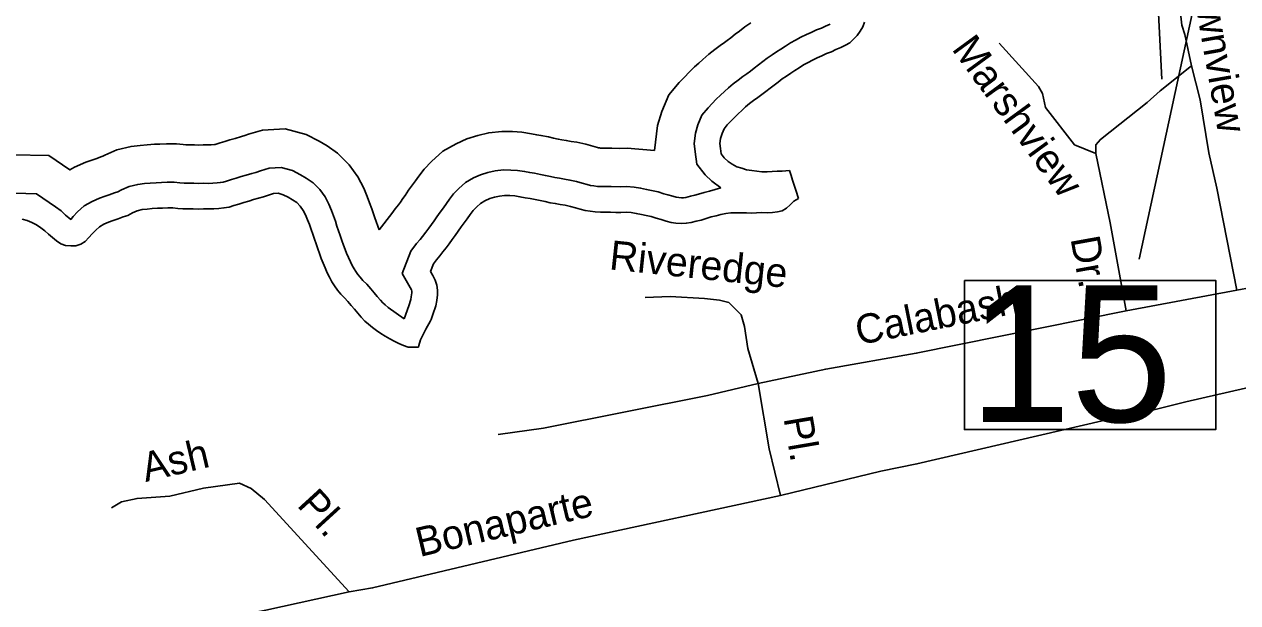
# Model space of a CAD drawing. Extents: x 2104537 to 2336408, y 34176 to 229611.
# Drawn here: x 2133644 to 2136753, y 48966 to 50450 of the extents above; entities that cross this region are included whole.
import ezdxf

# ---------------------------------------------------------------- set-up
doc = ezdxf.new("R2010")
doc.units = 0
for name, color, linetype in [('Exist Hydrographic Buffer Line', 7, 'Continuous'), ('Exist Hydrographic River Shore', 7, 'Continuous'), ('Exist Road Non-System Type 51', 7, 'Continuous'), ('Exist Road Non-System Type 51 Label', 7, 'Continuous'), ('Exist Road Primary NC Structure Standard Bridge Number Label', 7, 'Continuous')]:
    doc.layers.add(name, color=color, linetype=linetype)

msp = doc.modelspace()

# ---------------------------------------------------------------- linework, layer by layer
at = {"layer": 'Exist Hydrographic Buffer Line'}
for points in [[(2135506, 50453.3), (2135490.6, 50443.1), (2135476.3, 50432), (2135465.7, 50424), (2135454.3, 50415.2), (2135445, 50408), (2135438, 50402.8), (2135427.4, 50395.4), (2135413.1, 50384.7), (2135398.2, 50373.2), (2135382.7, 50359.7), (2135372, 50349.8), (2135361.2, 50340.1), (2135347.7, 50327.1), (2135335.3, 50314.4), (2135322, 50300.2), (2135295.6, 50268.4), (2135277.3, 50225.6), (2135266.8, 50190), (2135259.1, 50125.7)], [(2135709.1, 50450.2), (2135696.6, 50444.4), (2135686.7, 50440), (2135673.7, 50435), (2135660.2, 50428.6), (2135648.2, 50423.2), (2135634, 50416.4), (2135620.5, 50409), (2135607.6, 50401.8), (2135594.1, 50393.5), (2135582.8, 50385.9), (2135571.8, 50378.9), (2135560.5, 50371.3), (2135547.9, 50363), (2135536, 50353.8), (2135525.4, 50345.8), (2135514.6, 50337.4), (2135504.7, 50329.8), (2135495.5, 50322.9), (2135484.9, 50315.5), (2135472.8, 50306.4), (2135460.6, 50297), (2135448.4, 50286.4), (2135438.3, 50277.1), (2135428.2, 50268), (2135417.2, 50257.4), (2135406.6, 50246.5), (2135395.9, 50235), (2135380.5, 50216.5), (2135370, 50192.1), (2135363.5, 50170.1), (2135360.4, 50143.9), (2135362.7, 50122.8), (2135367.4, 50090.9), (2135388.4, 50063.6), (2135405.4, 50047.2), (2135429.2, 50030.6)], [(2134553, 49922.7), (2134542.2, 49953), (2134538.5, 49963.8), (2134534.5, 49976), (2134528.8, 49992.2), (2134522.8, 50007.9), (2134514.4, 50029), (2134499.1, 50058.5), (2134476.8, 50089.5), (2134447, 50119.4), (2134419.9, 50137.7), (2134399.6, 50150.2), (2134366.6, 50166.6), (2134312.4, 50181.6), (2134254.6, 50178.2), (2134218.2, 50167.8), (2134208.8, 50164.3), (2134200.6, 50162.3), (2134184, 50157.1), (2134170.8, 50153.2), (2134158.3, 50149.2), (2134145.7, 50145.5), (2134133.2, 50141.4), (2134131.5, 50141), (2134131.5, 50141), (2134122.7, 50140.7), (2134113.6, 50140.2), (2134102.5, 50140.4), (2134089.4, 50140), (2134080.1, 50140.2), (2134067, 50140.4), (2134057.9, 50140.6), (2134050.9, 50141.1), (2134033.8, 50142.7), (2134008.7, 50143.2), (2133991.5, 50142.2), (2133978.1, 50141.8), (2133958.8, 50140.8), (2133941, 50138.9), (2133917.7, 50136.3), (2133881.2, 50127.4), (2133850.2, 50113.9), (2133845, 50111.1), (2133843, 50110.5), (2133827.5, 50104.7), (2133819.8, 50101.8), (2133801.5, 50096.3), (2133773, 50083.1), (2133760.5, 50076.1), (2133707.4, 50112.9)], [(2135259.1, 50125.7), (2135189, 50132.3), (2135169.7, 50131.3), (2135149.6, 50131.7), (2135136.5, 50131.9), (2135123.4, 50132.2), (2135120.4, 50132.2), (2135117.7, 50132.6), (2135115.2, 50133), (2135112.8, 50133.7), (2135100.4, 50137.2), (2135082.9, 50142), (2135059.7, 50147.1), (2135045, 50149.3), (2135032.5, 50151.8), (2135021.3, 50153.4), (2135012.3, 50155.4), (2135000, 50157.9), (2134986.9, 50160.8), (2134967.8, 50164.5), (2134957, 50166.1), (2134943.6, 50169.1), (2134918.6, 50172.7), (2134895.3, 50174.3), (2134867.9, 50174.8), (2134834.2, 50171.3), (2134806.2, 50164.7), (2134778.2, 50156.2), (2134750.6, 50143.4), (2134716.3, 50124.7), (2134687.7, 50098.1), (2134668.8, 50078), (2134655.3, 50060.1), (2134646.5, 50048.5), (2134638.8, 50037.8), (2134628.7, 50024.3), (2134619.7, 50010.6), (2134614.2, 50002.7), (2134607.8, 49993.7), (2134602.9, 49987), (2134594.5, 49976.7), (2134585.8, 49964.7), (2134553, 49922.7)], [(2133707.4, 50112.9), (2133612.4, 50114.8)], [(2134617.3, 49694), (2134576.4, 49723.7), (2134568.5, 49730.3), (2134562.4, 49735.7), (2134556.5, 49742.2), (2134548.6, 49751.3), (2134540.7, 49760.8), (2134532, 49771.3), (2134521.4, 49783.5), (2134511.9, 49793), (2134504.9, 49800.8), (2134499.1, 49807.7), (2134493.6, 49815.7), (2134488.9, 49822.7), (2134484.5, 49831.3), (2134479.7, 49840.6), (2134475.2, 49851.2), (2134470, 49863), (2134466.3, 49872.2), (2134462.4, 49883.4), (2134458.1, 49895.6), (2134453.7, 49908.2), (2134449.3, 49920.4), (2134445.2, 49932.2), (2134441.2, 49944.4), (2134436.4, 49958.4), (2134431.1, 49972.1), (2134424.8, 49988.1), (2134415.1, 50006.8), (2134401.5, 50025.6), (2134384, 50043.2), (2134366.5, 50055), (2134351.8, 50064), (2134331.2, 50074.3), (2134301.9, 50082.4), (2134271.3, 50080.6), (2134249, 50074.2), (2134237.7, 50070), (2134226.9, 50067.4), (2134212.5, 50062.9), (2134199.7, 50059.1), (2134187.2, 50055.1), (2134174.6, 50051.4), (2134162.1, 50047.4), (2134153.7, 50044.9), (2134146.3, 50043.6), (2134138.3, 50042.7), (2134126.9, 50042.3), (2134115.4, 50041.7), (2134103.1, 50041.9), (2134090, 50041.5), (2134078.2, 50041.8), (2134065, 50042), (2134053.6, 50042.2), (2134042.9, 50043), (2134028.2, 50044.4), (2134010.5, 50044.7), (2133995.7, 50043.9), (2133982.3, 50043.5), (2133966.7, 50042.6), (2133951.7, 50041.1), (2133934.8, 50039.2), (2133912.7, 50033.8), (2133893, 50025.2), (2133883.7, 50020.3), (2133875.6, 50017.6), (2133861.9, 50012.5), (2133851.2, 50008.5), (2133836.6, 50004.1), (2133817.8, 49995.4), (2133797.5, 49984), (2133780.8, 49968.5), (2133769.7, 49956.6), (2133763.3, 49949.4), (2133758.6, 49953.3), (2133749.7, 49960.6), (2133738.7, 49970.9), (2133724.2, 49981.4), (2133675.7, 50015.1)], [(2135429.2, 50030.6), (2135399.8, 50021.9), (2135386.2, 50018.7), (2135371.9, 50014.2), (2135361.9, 50011.2), (2135350.7, 50008.6), (2135339.5, 50005.9), (2135333.1, 50004.7), (2135328.3, 50004.6), (2135321, 50005.1), (2135314.7, 50006), (2135305.9, 50008.5), (2135293.2, 50012), (2135282.9, 50014.8), (2135268.3, 50020.1), (2135251.4, 50023.5), (2135238.6, 50026.4), (2135223, 50029.5), (2135206.7, 50031.8), (2135187.1, 50033.7), (2135171.5, 50032.8), (2135147.7, 50033.3), (2135134.6, 50033.5), (2135121.4, 50033.8), (2135112.4, 50033.9), (2135103.5, 50035.2), (2135094.8, 50036.5), (2135086.2, 50038.9), (2135073.8, 50042.4), (2135059.2, 50046.5), (2135042, 50050.2), (2135028.3, 50052.2), (2135015.7, 50054.7), (2135003.6, 50056.5), (2134992.1, 50059.1), (2134979.5, 50061.6), (2134966.6, 50064.5), (2134951.1, 50067.5), (2134939.2, 50069.3), (2134926, 50072.2), (2134908.1, 50074.8), (2134890.9, 50075.9), (2134872.1, 50076.3), (2134850.7, 50074.1), (2134831.8, 50069.6), (2134813.3, 50064), (2134794.9, 50055.5), (2134774.2, 50044.2), (2134757.1, 50028.3), (2134744.2, 50014.5), (2134733.9, 50000.9), (2134725.8, 49990.1), (2134718, 49979.4), (2134709.3, 49967.8), (2134701.3, 49955.5), (2134694.6, 49945.9), (2134687.6, 49936.1), (2134681, 49927), (2134672.6, 49916.7), (2134664.5, 49905.5), (2134658.1, 49897.4), (2134649.4, 49887.3), (2134634.5, 49867.6), (2134612.2, 49810.3)], [(2133675.7, 50015.1), (2133620.5, 50016.2)], [(2134612.2, 49810.3), (2134632.8, 49774.4), (2134635.8, 49768.8), (2134636.8, 49765.4), (2134637.2, 49763.1), (2134637.1, 49760.8), (2134635.7, 49750.6), (2134634.8, 49743.7), (2134629, 49727.6), (2134617.3, 49694)]]:
    msp.add_lwpolyline(points, dxfattribs=at)
at = {"layer": 'Exist Hydrographic River Shore'}
for points in [[(2135797.3, 50454.8), (2135792.2, 50443.4), (2135785.7, 50432.1), (2135778, 50420.7), (2135768.9, 50411.1), (2135759.2, 50402.1), (2135748.3, 50395.7), (2135736, 50390.4), (2135723.8, 50384.7), (2135711.9, 50379.4), (2135699.6, 50374.7), (2135687.7, 50369), (2135675.8, 50363.6), (2135663.9, 50358), (2135652.3, 50351.6), (2135641, 50345.3), (2135629.7, 50338.3), (2135618.7, 50330.9), (2135607.8, 50323.9), (2135596.8, 50316.6), (2135586.1, 50309.6), (2135575.8, 50301.6), (2135565.2, 50293.6), (2135554.8, 50285.6), (2135544.5, 50277.6), (2135533.9, 50269.6), (2135523.2, 50262.2), (2135512.6, 50254.2), (2135502.2, 50246.2), (2135492.2, 50237.6), (2135482.5, 50228.6), (2135472.9, 50219.9), (2135463.5, 50210.9), (2135454.1, 50201.2), (2135445.1, 50191.6), (2135437, 50181.9), (2135431.9, 50169.8), (2135428, 50156.8), (2135426.4, 50143.7), (2135427.8, 50131.2), (2135429.9, 50117.4), (2135437.5, 50107.4), (2135447.2, 50098), (2135457.9, 50090.6), (2135469.9, 50084.4), (2135482.3, 50080.3), (2135494.7, 50076.7), (2135507.8, 50074.9), (2135520.9, 50073), (2135534, 50071.7), (2135547.1, 50071.5), (2135560.2, 50072.2), (2135573, 50072.6), (2135586.2, 50073.3), (2135604.6, 50074.6)], [(2135604.6, 50074.6), (2135608.6, 50062.1), (2135612.6, 50049.9), (2135616.7, 50037.3), (2135620.7, 50024.1), (2135627.8, 50002.6)], [(2134654.4, 49622.1), (2134641, 49621.4), (2134627.9, 49621.6), (2134615.8, 49626.1), (2134603.8, 49631.3), (2134591.7, 49637.1), (2134580.4, 49643.2), (2134569, 49650), (2134557.7, 49656.8), (2134546.6, 49664.2), (2134536, 49672), (2134526, 49680.4), (2134516.3, 49688.8), (2134507.3, 49698.8), (2134498.6, 49708.8), (2134490.3, 49718.8), (2134481.9, 49728.8), (2134473.3, 49738.8), (2134464.3, 49747.9), (2134455.3, 49757.9), (2134446.9, 49767.9), (2134439.3, 49778.9), (2134432.3, 49789.5), (2134426.2, 49801.1), (2134420.2, 49812.7), (2134414.9, 49825.3), (2134409.6, 49837.5), (2134404.9, 49849.1), (2134400.5, 49861.6), (2134396.2, 49873.9), (2134391.8, 49886.4), (2134387.4, 49898.6), (2134383.1, 49911.2), (2134379.1, 49923.4), (2134374.7, 49936), (2134370, 49948.2), (2134365, 49960.8), (2134359, 49972.4), (2134351.3, 49983), (2134342, 49992.4), (2134331, 49999.8), (2134320, 50006.6), (2134307.6, 50012.7), (2134294.9, 50016.3), (2134282.4, 50015.5), (2134269.5, 50011.8), (2134257, 50007.1), (2134244.4, 50004.1), (2134231.6, 50000.1), (2134219, 49996.4), (2134206.5, 49992.4), (2134193.9, 49988.7), (2134181.4, 49984.6), (2134168.9, 49981), (2134155.7, 49978.6), (2134142.9, 49977.2), (2134129.7, 49976.8), (2134116.6, 49976.1), (2134103.5, 49976.3), (2134090.3, 49975.9), (2134076.9, 49976.2), (2134063.8, 49976.4), (2134050.7, 49976.7), (2134037.5, 49977.6), (2134024.4, 49978.8), (2134011.7, 49979.1), (2133998.5, 49978.3), (2133985.1, 49977.9), (2133971.9, 49977.2), (2133958.8, 49975.8), (2133946.3, 49974.4), (2133933.7, 49971.4), (2133921.5, 49966), (2133909.6, 49959.7), (2133897.3, 49955.7), (2133884.8, 49951), (2133872.2, 49946.3), (2133860, 49942.6), (2133847.8, 49937), (2133836.5, 49930.6), (2133827.1, 49921.9), (2133818.1, 49912.3), (2133809.4, 49902.6), (2133799.7, 49892.9), (2133789, 49885.6), (2133776.1, 49881.9), (2133763.3, 49881.2), (2133749.9, 49882.4), (2133737.5, 49886.6), (2133726.8, 49894.3), (2133716.8, 49902.7), (2133706.5, 49911.1), (2133696.8, 49920.2), (2133686.1, 49927.9), (2133675.5, 49935.4), (2133663.8, 49941.5), (2133651.7, 49946.6)], [(2135627.8, 50002.6), (2135616.2, 49996.3), (2135606.8, 49986.6), (2135597.1, 49978), (2135586.2, 49971.6), (2135573.7, 49968.6), (2135560.8, 49967.2), (2135547.4, 49966.5), (2135533.9, 49966.7), (2135520.5, 49966.3), (2135507.6, 49965.6), (2135494.2, 49965.9), (2135481.1, 49966.1), (2135468, 49966.4), (2135454.8, 49966), (2135442, 49964.6), (2135429.2, 49962.2), (2135416.6, 49958.5), (2135403.8, 49955.5), (2135391.2, 49951.4), (2135378.7, 49947.7), (2135365.8, 49944.7), (2135353, 49941.7), (2135340.1, 49939.3), (2135327, 49938.9), (2135313.9, 49939.8), (2135301.1, 49941.7), (2135288.4, 49945.2), (2135275.7, 49948.7), (2135262.9, 49952.3), (2135250.6, 49956.8), (2135237.8, 49959.3), (2135225.1, 49962.2), (2135212, 49964.7), (2135198.9, 49966.6), (2135185.8, 49967.9), (2135172.7, 49967.1), (2135159.5, 49967.4), (2135146.4, 49967.6), (2135133.3, 49967.9), (2135120.2, 49968.2), (2135107.1, 49968.4), (2135094, 49970.3), (2135081.2, 49972.2), (2135068.5, 49975.7), (2135056.1, 49979.2), (2135043.4, 49982.8), (2135030.3, 49985.6), (2135017.2, 49987.5), (2135004.4, 49990.1), (2134991.7, 49992), (2134978.6, 49994.8), (2134965.9, 49997.4), (2134953.1, 50000.3), (2134940.1, 50002.8), (2134927.3, 50004.7), (2134914.2, 50007.6), (2134901.1, 50009.5), (2134888, 50010.4), (2134874.9, 50010.6), (2134861.8, 50009.2), (2134848.9, 50006.2), (2134836.7, 50002.5), (2134824.4, 49996.8), (2134812.8, 49990.5), (2134803.5, 49981.8), (2134794.4, 49972.2), (2134786.3, 49961.5), (2134778.6, 49951.1), (2134770.8, 49940.4), (2134763.1, 49930.1), (2134755.7, 49918.8), (2134748.2, 49908.1), (2134740.8, 49897.7), (2134733.1, 49887), (2134724.7, 49876.7), (2134716.9, 49866), (2134708.8, 49855.7), (2134700.4, 49846), (2134692.4, 49835.3), (2134684.8, 49815.8)], [(2133651.7, 49946.6), (2133639, 49950.2)], [(2134684.8, 49815.8), (2134690.5, 49805.8), (2134696.8, 49793.6), (2134700.8, 49780.4), (2134702.9, 49767.9), (2134702.6, 49755.7), (2134700.7, 49741.6), (2134698.8, 49727.9), (2134690.8, 49705.7), (2134686.3, 49692.7)], [(2134686.3, 49692.7), (2134684.9, 49689.5), (2134673, 49667.7), (2134659.1, 49640.1), (2134655.2, 49626), (2134654.4, 49622.1)]]:
    msp.add_lwpolyline(points, dxfattribs=at)
at = {"layer": 'Exist Road Non-System Type 51'}
for p, q in [((2136976.6, 49811.2), (2136751, 49768)), ((2136751, 49768), (2136467.2, 49714.7))]:
    msp.add_line(p, q, dxfattribs=at)
for points in [[(2136634.5, 50343.5), (2136618, 50423.5), (2136609.9, 50447.3), (2136597.6, 50555.5), (2136601.3, 50613.5), (2136589.1, 50675.4), (2136566.6, 50753.3)], [(2136389.3, 50118.5), (2136335.3, 50140.2), (2136261, 50235.9), (2136252.8, 50271.8), (2136242.7, 50289.7), (2136142.1, 50401.2)], [(2136389.3, 50118.5), (2136389.4, 50140.5), (2136401.2, 50154.4), (2136520.8, 50248.9), (2136554.5, 50279.1), (2136634.5, 50343.5)], [(2136751, 49768), (2136699.7, 50029.8), (2136679.4, 50119.8), (2136656.8, 50255.8), (2136634.5, 50343.5)], [(2136467.2, 49714.7), (2136426.2, 49940.6), (2136389.3, 50118.5)], [(2135524.1, 49528.5), (2135497.7, 49618.6), (2135489.2, 49674.6), (2135481.3, 49704.6), (2135449.1, 49736.4), (2135425.2, 49742.1), (2135386.9, 49746.1), (2135299.1, 49751.7), (2135235.1, 49749.4)], [(2136467.2, 49714.7), (2135929.6, 49606.3), (2135697.8, 49565.5), (2135524.1, 49528.5)], [(2137037.7, 49577.4), (2136620.1, 49481.4), (2136514.3, 49454.9), (2136406.2, 49432.4), (2135931, 49322.5), (2135839.1, 49303.9), (2135581.3, 49241)], [(2135524.1, 49528.5), (2135394.3, 49498.2), (2134974.6, 49414.1), (2134858.5, 49397.7)], [(2135581.3, 49241), (2135552.7, 49361), (2135524.1, 49528.5)], [(2134476.3, 48994.2), (2134259.4, 49231.1), (2134225.1, 49259), (2134195.2, 49272.7), (2134103.4, 49260.3), (2134017.4, 49240), (2133933.3, 49233.8), (2133893.4, 49225.3), (2133867.5, 49209.4)], [(2135581.3, 49241), (2135051.7, 49126.5), (2134536.5, 49004.2), (2134476.3, 48994.2)], [(2134476.3, 48994.2), (2134262.7, 48947.2), (2134166.6, 48928.7), (2134060.7, 48902.2), (2133887.1, 48865.5), (2133645.5, 48806.5)]]:
    msp.add_lwpolyline(points, dxfattribs=at)
at = {"layer": 'Exist Road Non-System Type 51 Label'}
msp.add_lwpolyline([(2136495.8, 50511.6), (2136548.7, 50511.6), (2136558.4, 50309.3)], dxfattribs=at)
at = {"layer": 'Exist Road Primary NC Structure Standard Bridge Number Label'}
msp.add_line((2136704.9, 50796), (2136500.2, 49847.1), dxfattribs=at)
msp.add_lwpolyline([(2136052.7, 49792.8), (2136696.8, 49792.8), (2136696.8, 49410.5), (2136052.7, 49410.5)], close=True, dxfattribs=at)

# ---------------------------------------------------------------- texts
at = {"layer": 'Exist Road Non-System Type 51 Label'}
for s, rotation, p in [('Townview', 279.9652, (2136626, 50606.2)), ('Marshview', 306.1705, (2136018.5, 50386.4)), ('Dr.', 280.2676, (2136324.4, 49900.3)), ('Riveredge', 354.0117, (2135141, 49821.4)), ('Calabash', 11.4001, (2135781.7, 49626.7)), ('Pl.', 279.6832, (2135589.2, 49439.7)), ('Ash', 13.29, (2133954.9, 49275.8)), ('Pl.', 312.4861, (2134340.5, 49215.4)), ('Bonaparte', 13.3516, (2134657, 49083.4))]:
    msp.add_text(s, height=75, rotation=rotation, dxfattribs=at).set_placement(p)
at = {"layer": 'Exist Road Primary NC Structure Standard Bridge Number Label'}
msp.add_text('15', height=350, dxfattribs=at).set_placement((2136065.2, 49430.2))

doc.saveas('drawing.dxf')
